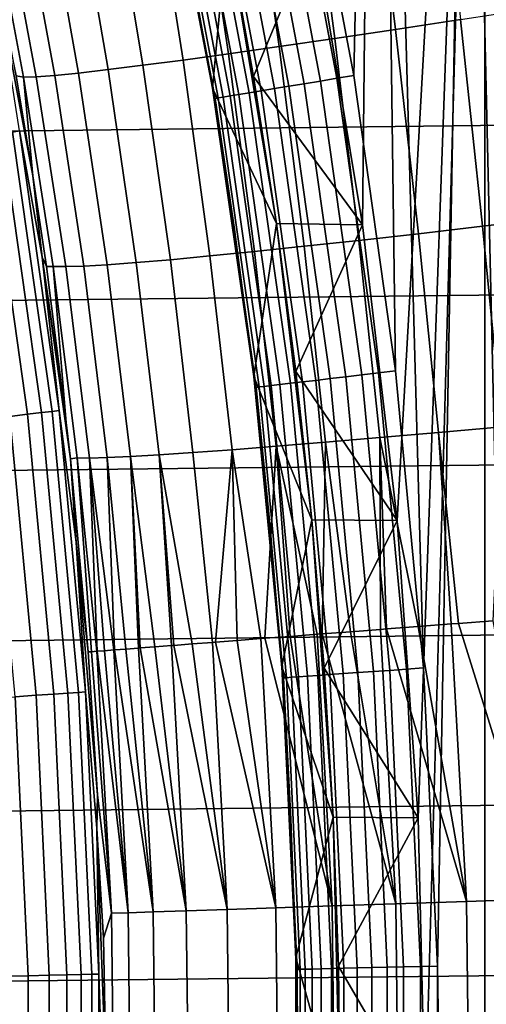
# Model space of a CAD drawing. Header units: metres. Extents: x -109 to 109, y -342 to 66.
# Tile 375 of 512: x 21.02 to 22.67, y 0.39 to 3.87. Entities that reach past the tile are written whole.
import ezdxf

# ---------------------------------------------------------------- set-up
doc = ezdxf.new("R2010")
doc.units = ezdxf.units.M
doc.layers.add('solid_K_24_62_16_000B91', color=7, linetype='CONTINUOUS')

msp = doc.modelspace()

# ---------------------------------------------------------------- linework, layer by layer
at = {"layer": 'solid_K_24_62_16_000B91'}
for points in [[(22.228233, 3.147742, 34.599998), (22.056339, 4.185711, 34.599998), (22.2861, 8.633621, 34.599998)], [(22.228233, 3.147742, 34.599998), (22.2861, 8.633621, 34.599998), (22.661114, 7.594989, 34.599998), (22.351341, 2.102394, 34.599998)], [(22.000881, 4.71287, 34), (22.19762, 3.676354, 34), (22.28019, 7.472828, 34), (21.911041, 8.494483, 34)], [(22.450001, 0, 34.599998), (22.661114, 7.594989, 34.599998), (22.661114, -7.594989, 34.599998), (22.2861, -8.633621, 34.599998)], [(22.425337, 1.052007, 34.599998), (22.351341, 2.102394, 34.599998), (22.661114, 7.594989, 34.599998)], [(22.425337, 1.052007, 34.599998), (22.661114, 7.594989, 34.599998), (22.450001, 0, 34.599998)], [(22.661114, -7.594989, 34.599998), (22.661114, 7.594989, 34.599998), (22.987585, 6.540724, 34.599998)], [(22.19762, 3.676354, 34), (22.345554, 2.631757, 34), (22.28019, 7.472828, 34)], [(22.444357, 1.581372, 34), (22.493813, 0.527507, 34), (22.60173, 6.435195, 34), (22.28019, 7.472828, 34)], [(22.345554, 2.631757, 34), (22.444357, 1.581372, 34), (22.28019, 7.472828, 34)], [(22.987585, -6.540724, 34.599998), (22.661114, -7.594989, 34.599998), (22.987585, 6.540724, 34.599998)], [(22.493813, 0.527507, 34), (22.601711, -6.435259, 34), (22.874962, -5.383871, 34), (22.60173, 6.435195, 34)], [(22.874962, -5.383871, 34), (22.874977, 5.383806, 34), (22.60173, 6.435195, 34)], [(26.062326, 4.731433, 84.926178), (-26.164757, 4.136897, 84.926178), (-26.253656, 3.539984, 84.926178), (26.164757, 4.136904, 84.926178)], [(22.138224, 3.666144, 34.003647), (21.942051, 4.699783, 34.003647), (21.883921, 4.687333, 34.014545), (22.079575, 3.656432, 34.014545)], [(22.138224, 3.666144, 34.003647), (22.19762, 3.676354, 34), (22.000881, 4.71287, 34), (21.942051, 4.699783, 34.003647)], [(21.497231, 4.676436, 34.5), (21.504354, 4.643567, 37.75), (21.698164, 3.631754, 37.75), (21.602432, 4.163527, 34.5)], [(22.02265, 3.647005, 34.032536), (21.827501, 4.675248, 34.032536), (21.773617, 4.663706, 34.057358), (21.968285, 3.638002, 34.057358)], [(22.079575, 3.656432, 34.014545), (21.883921, 4.687333, 34.014545), (21.827501, 4.675248, 34.032536), (22.02265, 3.647005, 34.032536)], [(21.749708, 4.191979, 37.599998), (21.698164, 3.631754, 37.75), (21.504354, 4.643567, 37.75)], [(21.828218, 3.614806, 34.168709), (21.634792, 4.633971, 34.168709), (21.598383, 4.626173, 34.216316), (21.791483, 3.608723, 34.216316)], [(21.870354, 3.621784, 34.125946), (21.676554, 4.642916, 34.125946), (21.634792, 4.633971, 34.168709), (21.828218, 3.614806, 34.168709)], [(21.917271, 3.629554, 34.088646), (21.723055, 4.652876, 34.088646), (21.676554, 4.642916, 34.125946), (21.870354, 3.621784, 34.125946)], [(21.968285, 3.638002, 34.057358), (21.773617, 4.663706, 34.057358), (21.723055, 4.652876, 34.088646), (21.917271, 3.629554, 34.088646)], [(21.718592, 3.596652, 34.380928), (21.526138, 4.610699, 34.380928), (21.515558, 4.608433, 34.440392), (21.707918, 3.594885, 34.440392)], [(21.515558, 4.608433, 34.440392), (21.602432, 4.163527, 34.5), (21.695396, 3.64826, 34.5)], [(21.707918, 3.594885, 34.440392), (21.515558, 4.608433, 34.440392), (21.695396, 3.64826, 34.5)], [(21.736265, 3.599579, 34.323208), (21.543655, 4.61445, 34.323208), (21.526138, 4.610699, 34.380928), (21.718592, 3.596652, 34.380928)], [(21.760681, 3.603622, 34.268066), (21.567854, 4.619634, 34.268066), (21.543655, 4.61445, 34.323208), (21.736265, 3.599579, 34.323208)], [(21.791483, 3.608723, 34.216316), (21.598383, 4.626173, 34.216316), (21.567854, 4.619634, 34.268066), (21.760681, 3.603622, 34.268066)], [(22.344872, 3.838602, -24.718868), (22.254883, 4.575455, -24.634195), (22.491993, 4.621418, -24.292295), (22.575588, 3.873482, -24.380865)], [(22.13088, 3.806812, -25.067995), (22.034933, 4.533153, -24.987835), (22.254883, 4.575455, -24.634195), (22.344872, 3.838602, -24.718868)], [(21.934141, 3.77819, -25.427395), (21.832701, 4.49462, -25.352316), (22.034933, 4.533153, -24.987835), (22.13088, 3.806812, -25.067995)], [(21.755133, 3.752805, -25.796183), (21.648705, 4.459954, -25.726713), (21.832701, 4.49462, -25.352316), (21.934141, 3.77819, -25.427395)], [(21.594296, 3.730721, -26.173458), (21.48341, 4.429242, -26.110069), (21.648705, 4.459954, -25.726713), (21.755133, 3.752805, -25.796183)], [(21.452023, 3.711992, -26.558296), (21.337236, 4.402563, -26.501415), (21.48341, 4.429242, -26.110069), (21.594296, 3.730721, -26.173458)], [(21.328663, 3.696662, -26.949755), (21.210558, 4.379985, -26.89975), (21.337236, 4.402563, -26.501415), (21.452023, 3.711992, -26.558296)], [(21.139839, 3.676345, -27.748686), (21.01692, 4.347351, -27.713329), (21.103695, 4.361566, -27.304066), (21.224516, 3.68477, -27.346876)], [(21.224516, 3.68477, -27.346876), (21.103695, 4.361566, -27.304066), (21.210558, 4.379985, -26.89975), (21.328663, 3.696662, -26.949755)], [(21.029678, 3.669968, -28.562431), (20.904467, 4.33167, -28.542532), (20.950455, 4.337377, -28.126501), (21.074841, 3.671407, -28.154203)], [(21.029678, 3.669968, -28.562431), (21.004045, 3.674295, -28.972488), (20.90811, 4.187637, -28.962437), (20.904467, 4.33167, -28.542532)], [(21.074841, 3.671407, -28.154203), (20.950455, 4.337377, -28.126501), (21.01692, 4.347351, -27.713329), (21.139839, 3.676345, -27.748686)], [(21.924561, 3.152161, 37.599998), (21.698164, 3.631754, 37.75), (21.749708, 4.191979, 37.599998)], [(21.924561, 3.152161, 37.599998), (21.749708, 4.191979, 37.599998), (21.843349, 3.672948, 34.900002), (21.924522, 3.152425, 34.900002)], [(21.749708, 4.191979, 37.599998), (21.749773, 4.191639, 34.900002), (21.843349, 3.672948, 34.900002)], [(21.749773, 4.191639, 34.900002), (22.056339, 4.185711, 34.599998), (21.843349, 3.672948, 34.900002)], [(21.843349, 3.672948, 34.900002), (22.056339, 4.185711, 34.599998), (22.228233, 3.147742, 34.599998)], [(21.695396, 3.64826, 34.5), (21.602432, 4.163527, 34.5), (21.698164, 3.631754, 37.75)], [(26.164757, 4.136904, 84.926178), (-26.253656, 3.539984, 84.926178), (-26.328917, 2.941396, 84.926178), (26.253654, 3.539989, 84.926178)], [(21.015045, 3.480143, -29.41346), (20.927711, 4.03348, -29.262819), (21.062428, 3.321527, -28.980524), (21.095928, 3.033133, -29.262819)], [(21.004045, 3.674295, -28.972488), (21.062428, 3.321527, -28.980524), (20.927711, 4.03348, -29.262819)], [(22.652922, 3.142915, -24.445417), (22.575588, 3.873482, -24.380865), (22.822466, 3.911366, -24.054813), (22.895563, 3.171554, -24.121492)], [(22.426218, 3.116739, -24.78089), (22.344872, 3.838602, -24.718868), (22.575588, 3.873482, -24.380865), (22.652922, 3.142915, -24.445417)], [(22.215992, 3.093089, -25.127108), (22.13088, 3.806812, -25.067995), (22.344872, 3.838602, -24.718868), (22.426218, 3.116739, -24.78089)], [(22.022745, 3.072022, -25.483246), (21.934141, 3.77819, -25.427395), (22.13088, 3.806812, -25.067995), (22.215992, 3.093089, -25.127108)], [(21.846941, 3.053587, -25.84845), (21.755133, 3.752805, -25.796183), (21.934141, 3.77819, -25.427395), (22.022745, 3.072022, -25.483246)], [(21.549297, 3.024785, -26.602552), (21.452023, 3.711992, -26.558296), (21.594296, 3.730721, -26.173458), (21.688999, 3.037829, -26.221849)], [(21.688999, 3.037829, -26.221849), (21.594296, 3.730721, -26.173458), (21.755133, 3.752805, -25.796183), (21.846941, 3.053587, -25.84845)], [(21.325903, 3.006959, -27.382214), (21.224516, 3.68477, -27.346876), (21.328663, 3.696662, -26.949755), (21.428167, 3.014487, -26.989649)], [(21.428167, 3.014487, -26.989649), (21.328663, 3.696662, -26.949755), (21.452023, 3.711992, -26.558296), (21.549297, 3.024785, -26.602552)], [(21.029678, 3.669968, -28.562431), (21.062428, 3.321527, -28.980524), (21.004045, 3.674295, -28.972488)], [(21.134499, 3.001144, -28.583282), (21.029678, 3.669968, -28.562431), (21.074841, 3.671407, -28.154203), (21.178892, 3.00028, -28.179983)], [(21.134499, 3.001144, -28.583282), (21.110279, 3.000492, -28.988297), (21.062428, 3.321527, -28.980524), (21.029678, 3.669968, -28.562431)], [(21.178892, 3.00028, -28.179983), (21.074841, 3.671407, -28.154203), (21.139839, 3.676345, -27.748686), (21.242744, 3.00222, -27.779308)], [(21.242744, 3.00222, -27.779308), (21.139839, 3.676345, -27.748686), (21.224516, 3.68477, -27.346876), (21.325903, 3.006959, -27.382214)], [(21.843349, 3.672948, 34.900002), (22.228233, 3.147742, 34.599998), (21.924522, 3.152425, 34.900002)], [(22.226692, 2.617493, 34.014545), (22.079575, 3.656432, 34.014545), (22.02265, 3.647005, 34.032536), (22.169388, 2.610745, 34.032536)], [(22.285732, 2.624446, 34.003647), (22.138224, 3.666144, 34.003647), (22.079575, 3.656432, 34.014545), (22.226692, 2.617493, 34.014545)], [(22.285732, 2.624446, 34.003647), (22.345554, 2.631757, 34), (22.19762, 3.676354, 34), (22.138224, 3.666144, 34.003647)], [(21.695396, 3.64826, 34.5), (21.698164, 3.631754, 37.75), (21.844395, 2.611978, 37.75), (21.776072, 3.130926, 34.5)], [(21.707918, 3.594885, 34.440392), (21.695396, 3.64826, 34.5), (21.776072, 3.130926, 34.5)], [(21.924561, 3.152161, 37.599998), (21.844395, 2.611978, 37.75), (21.698164, 3.631754, 37.75)], [(22.016077, 2.59269, 34.125946), (21.870354, 3.621784, 34.125946), (21.828218, 3.614806, 34.168709), (21.973661, 2.587696, 34.168709)], [(22.063307, 2.598252, 34.088646), (21.917271, 3.629554, 34.088646), (21.870354, 3.621784, 34.125946), (22.016077, 2.59269, 34.125946)], [(22.11466, 2.6043, 34.057358), (21.968285, 3.638002, 34.057358), (21.917271, 3.629554, 34.088646), (22.063307, 2.598252, 34.088646)], [(22.169388, 2.610745, 34.032536), (22.02265, 3.647005, 34.032536), (21.968285, 3.638002, 34.057358), (22.11466, 2.6043, 34.057358)], [(21.863304, 2.574699, 34.380928), (21.718592, 3.596652, 34.380928), (21.707918, 3.594885, 34.440392), (21.85256, 2.573434, 34.440392)], [(21.707918, 3.594885, 34.440392), (21.776072, 3.130926, 34.5), (21.844414, 2.611819, 34.5)], [(21.85256, 2.573434, 34.440392), (21.707918, 3.594885, 34.440392), (21.844414, 2.611819, 34.5)], [(21.881096, 2.576795, 34.323208), (21.736265, 3.599579, 34.323208), (21.718592, 3.596652, 34.380928), (21.863304, 2.574699, 34.380928)], [(21.905674, 2.579689, 34.268066), (21.760681, 3.603622, 34.268066), (21.736265, 3.599579, 34.323208), (21.881096, 2.576795, 34.323208)], [(21.93668, 2.58334, 34.216316), (21.791483, 3.608723, 34.216316), (21.760681, 3.603622, 34.268066), (21.905674, 2.579689, 34.268066)], [(21.973661, 2.587696, 34.168709), (21.828218, 3.614806, 34.168709), (21.791483, 3.608723, 34.216316), (21.93668, 2.58334, 34.216316)], [(26.253654, 3.539989, 84.926178), (-26.328917, 2.941396, 84.926178), (-26.390532, 2.341233, 84.926178), (26.328917, 2.9414, 84.926178)], [(20.904102, 3.461771, -29.859468), (21.043386, 2.478143, -29.859468), (20.981451, 2.470849, -29.999943), (20.842577, 3.451582, -29.999943)], [(20.953581, 3.469965, -29.714186), (21.093195, 2.484009, -29.714186), (21.043386, 2.478143, -29.859468), (20.904102, 3.461771, -29.859468)], [(20.990652, 3.476104, -29.565153), (21.130514, 2.488404, -29.565153), (21.093195, 2.484009, -29.714186), (20.953581, 3.469965, -29.714186)], [(21.015045, 3.480143, -29.41346), (21.155069, 2.491295, -29.41346), (21.130514, 2.488404, -29.565153), (20.990652, 3.476104, -29.565153)], [(21.015045, 3.480143, -29.41346), (21.095928, 3.033133, -29.262819), (21.155069, 2.491295, -29.41346)], [(21.062428, 3.321527, -28.980524), (21.110279, 3.000492, -28.988297), (21.095928, 3.033133, -29.262819)], [(22.722683, 2.434347, -24.483456), (22.652922, 3.142915, -24.445417), (22.895563, 3.171554, -24.121492), (22.963375, 2.456423, -24.160542)], [(22.049692, 2.105603, 37.599998), (21.844395, 2.611978, 37.75), (21.924561, 3.152161, 37.599998)], [(21.924522, 3.152425, 34.900002), (22.228233, 3.147742, 34.599998), (21.993322, 2.629879, 34.900002)], [(21.924561, 3.152161, 37.599998), (21.924522, 3.152425, 34.900002), (21.993322, 2.629879, 34.900002)], [(22.049692, 2.105603, 37.599998), (21.924561, 3.152161, 37.599998), (21.993322, 2.629879, 34.900002), (22.049686, 2.105667, 34.900002)], [(21.993322, 2.629879, 34.900002), (22.228233, 3.147742, 34.599998), (22.351341, 2.102394, 34.599998)], [(22.497856, 2.414155, -24.81773), (22.426218, 3.116739, -24.78089), (22.652922, 3.142915, -24.445417), (22.722683, 2.434347, -24.483456)], [(21.844414, 2.611819, 34.5), (21.776072, 3.130926, 34.5), (21.844395, 2.611978, 37.75)], [(22.289423, 2.395893, -25.162571), (22.215992, 3.093089, -25.127108), (22.426218, 3.116739, -24.78089), (22.497856, 2.414155, -24.81773)], [(21.923672, 2.36533, -25.880682), (21.846941, 3.053587, -25.84845), (22.022745, 3.072022, -25.483246), (22.097878, 2.379606, -25.517168)], [(22.097878, 2.379606, -25.517168), (22.022745, 3.072022, -25.483246), (22.215992, 3.093089, -25.127108), (22.289423, 2.395893, -25.162571)], [(21.155069, 2.491295, -29.41346), (21.095928, 3.033133, -29.262819), (21.195194, 2.321315, -29.003126), (21.216356, 2.025913, -29.262819)], [(21.180922, 2.448776, -29.000986), (21.195194, 2.321315, -29.003126), (21.095928, 3.033133, -29.262819)], [(21.110279, 3.000492, -28.988297), (21.180922, 2.448776, -29.000986), (21.095928, 3.033133, -29.262819)], [(21.628881, 2.342947, -26.631008), (21.549297, 3.024785, -26.602552), (21.688999, 3.037829, -26.221849), (21.767218, 2.353101, -26.252254)], [(21.767218, 2.353101, -26.252254), (21.688999, 3.037829, -26.221849), (21.846941, 3.053587, -25.84845), (21.923672, 2.36533, -25.880682)], [(21.134499, 3.001144, -28.583282), (21.180922, 2.448776, -29.000986), (21.110279, 3.000492, -28.988297)], [(21.21891, 2.323964, -28.600712), (21.195194, 2.321315, -29.003126), (21.180922, 2.448776, -29.000986), (21.134499, 3.001144, -28.583282)], [(21.21891, 2.323964, -28.600712), (21.134499, 3.001144, -28.583282), (21.178892, 3.00028, -28.179983), (21.262623, 2.323484, -28.199734)], [(21.262623, 2.323484, -28.199734), (21.178892, 3.00028, -28.179983), (21.242744, 3.00222, -27.779308), (21.325649, 2.325148, -27.801338)], [(21.325649, 2.325148, -27.801338), (21.242744, 3.00222, -27.779308), (21.325903, 3.006959, -27.382214), (21.407837, 2.328954, -27.406466)], [(21.407837, 2.328954, -27.406466), (21.325903, 3.006959, -27.382214), (21.428167, 3.014487, -26.989649), (21.508995, 2.334891, -27.016048)], [(21.508995, 2.334891, -27.016048), (21.428167, 3.014487, -26.989649), (21.549297, 3.024785, -26.602552), (21.628881, 2.342947, -26.631008)], [(26.328917, 2.9414, 84.926178), (-26.390532, 2.341233, 84.926178), (-26.438444, 1.740214, 84.926178), (26.390532, 2.341235, 84.926178)], [(21.900383, 2.091233, 34.5), (21.844414, 2.611819, 34.5), (21.844395, 2.611978, 37.75), (21.942722, 1.586474, 37.75)], [(22.049692, 2.105603, 37.599998), (21.942722, 1.586474, 37.75), (21.844395, 2.611978, 37.75)], [(21.85256, 2.573434, 34.440392), (21.844414, 2.611819, 34.5), (21.900383, 2.091233, 34.5)], [(21.993322, 2.629879, 34.900002), (22.351341, 2.102394, 34.599998), (22.049686, 2.105667, 34.900002)], [(22.267393, 1.568746, 34.032536), (22.169388, 2.610745, 34.032536), (22.11466, 2.6043, 34.057358), (22.212423, 1.564873, 34.057358)], [(22.324949, 1.572801, 34.014545), (22.226692, 2.617493, 34.014545), (22.169388, 2.610745, 34.032536), (22.267393, 1.568746, 34.032536)], [(22.384251, 1.576979, 34.003647), (22.285732, 2.624446, 34.003647), (22.226692, 2.617493, 34.014545), (22.324949, 1.572801, 34.014545)], [(22.384251, 1.576979, 34.003647), (22.444357, 1.581372, 34), (22.345554, 2.631757, 34), (22.285732, 2.624446, 34.003647)], [(21.977825, 1.548346, 34.323208), (21.881096, 2.576795, 34.323208), (21.863304, 2.574699, 34.380928), (21.959955, 1.547087, 34.380928)], [(22.002514, 1.550085, 34.268066), (21.905674, 2.579689, 34.268066), (21.881096, 2.576795, 34.323208), (21.977825, 1.548346, 34.323208)], [(22.033657, 1.552279, 34.216316), (21.93668, 2.58334, 34.216316), (21.905674, 2.579689, 34.268066), (22.002514, 1.550085, 34.268066)], [(22.070801, 1.554896, 34.168709), (21.973661, 2.587696, 34.168709), (21.93668, 2.58334, 34.216316), (22.033657, 1.552279, 34.216316)], [(22.113403, 1.557897, 34.125946), (22.016077, 2.59269, 34.125946), (21.973661, 2.587696, 34.168709), (22.070801, 1.554896, 34.168709)], [(22.160841, 1.56124, 34.088646), (22.063307, 2.598252, 34.088646), (22.016077, 2.59269, 34.125946), (22.113403, 1.557897, 34.125946)], [(22.212423, 1.564873, 34.057358), (22.11466, 2.6043, 34.057358), (22.063307, 2.598252, 34.088646), (22.160841, 1.56124, 34.088646)], [(21.959955, 1.547087, 34.380928), (21.863304, 2.574699, 34.380928), (21.85256, 2.573434, 34.440392), (21.949163, 1.546327, 34.440392)], [(21.85256, 2.573434, 34.440392), (21.900383, 2.091233, 34.5), (21.943947, 1.569462, 34.5)], [(21.949163, 1.546327, 34.440392), (21.85256, 2.573434, 34.440392), (21.943947, 1.569462, 34.5)], [(21.043386, 2.478143, -29.859468), (21.136414, 1.489068, -29.859468), (21.074205, 1.484686, -29.999943), (20.981451, 2.470849, -29.999943)], [(21.093195, 2.484009, -29.714186), (21.186443, 1.492593, -29.714186), (21.136414, 1.489068, -29.859468), (21.043386, 2.478143, -29.859468)], [(21.130514, 2.488404, -29.565153), (21.223927, 1.495234, -29.565153), (21.186443, 1.492593, -29.714186), (21.093195, 2.484009, -29.714186)], [(21.155069, 2.491295, -29.41346), (21.24859, 1.496971, -29.41346), (21.223927, 1.495234, -29.565153), (21.130514, 2.488404, -29.565153)], [(21.155069, 2.491295, -29.41346), (21.216356, 2.025913, -29.262819), (21.24859, 1.496971, -29.41346)], [(20.981451, 2.470849, -29.999943), (21.074205, 1.484686, -29.999943), (21.000267, 1.479477, -30.134586), (20.907839, 2.462181, -30.134586)], [(22.289423, 2.395893, -25.162571), (22.497856, 2.414155, -24.81773), (22.542452, 1.737006, -24.851734), (22.425692, 1.728009, -25.041813)], [(22.497856, 2.414155, -24.81773), (22.722683, 2.434347, -24.483456), (22.690134, 1.748386, -24.626566), (22.568361, 1.739003, -24.811058)], [(22.497856, 2.414155, -24.81773), (22.568361, 1.739003, -24.811058), (22.542452, 1.737006, -24.851734)], [(21.923672, 2.36533, -25.880682), (22.097878, 2.379606, -25.517168), (22.085417, 1.70179, -25.673326), (22.067961, 1.700445, -25.709589)], [(22.097878, 2.379606, -25.517168), (22.186283, 1.709562, -25.472065), (22.085417, 1.70179, -25.673326)], [(22.097878, 2.379606, -25.517168), (22.289423, 2.395893, -25.162571), (22.292559, 1.717751, -25.273624), (22.186283, 1.709562, -25.472065)], [(22.289423, 2.395893, -25.162571), (22.425692, 1.728009, -25.041813), (22.314072, 1.719409, -25.234972)], [(22.289423, 2.395893, -25.162571), (22.314072, 1.719409, -25.234972), (22.292559, 1.717751, -25.273624)], [(26.390532, 2.341235, 84.926178), (-26.438444, 1.740214, 84.926178), (-26.472658, 1.138486, 84.926178), (26.438444, 1.740213, 84.926178)], [(21.407837, 2.328954, -27.406466), (21.508995, 2.334891, -27.016048), (21.553337, 1.660791, -27.086475), (21.494469, 1.656255, -27.312138)], [(21.508995, 2.334891, -27.016048), (21.628881, 2.342947, -26.631008), (21.697704, 1.671915, -26.617601), (21.626234, 1.666408, -26.837469)], [(21.508995, 2.334891, -27.016048), (21.626234, 1.666408, -26.837469), (21.560898, 1.661373, -27.059248)], [(21.508995, 2.334891, -27.016048), (21.560898, 1.661373, -27.059248), (21.553337, 1.660791, -27.086475)], [(21.628881, 2.342947, -26.631008), (21.767218, 2.353101, -26.252254), (21.708158, 1.67272, -26.587088), (21.697704, 1.671915, -26.617601)], [(21.767218, 2.353101, -26.252254), (21.785849, 1.678707, -26.371479), (21.708158, 1.67272, -26.587088)], [(21.767218, 2.353101, -26.252254), (21.923672, 2.36533, -25.880682), (21.883205, 1.686208, -26.124567), (21.869446, 1.685148, -26.158104)], [(21.767218, 2.353101, -26.252254), (21.869446, 1.685148, -26.158104), (21.785849, 1.678707, -26.371479)], [(21.923672, 2.36533, -25.880682), (21.972752, 1.693108, -25.91581), (21.883205, 1.686208, -26.124567)], [(21.923672, 2.36533, -25.880682), (22.067961, 1.700445, -25.709589), (21.972752, 1.693108, -25.91581)], [(21.270422, 1.638991, -28.771366), (21.258661, 1.638085, -29.010334), (21.195194, 2.321315, -29.003126), (21.21891, 2.323964, -28.600712)], [(21.195194, 2.321315, -29.003126), (21.258661, 1.638085, -29.010334), (21.216356, 2.025913, -29.262819)], [(21.21891, 2.323964, -28.600712), (21.262623, 2.323484, -28.199734), (21.29056, 1.640543, -28.516647), (21.289045, 1.640426, -28.532835)], [(21.21891, 2.323964, -28.600712), (21.289045, 1.640426, -28.532835), (21.270422, 1.638991, -28.771366)], [(21.262623, 2.323484, -28.199734), (21.325649, 2.325148, -27.801338), (21.351727, 1.645256, -28.025745), (21.34865, 1.645019, -28.045769)], [(21.262623, 2.323484, -28.199734), (21.34865, 1.645019, -28.045769), (21.31625, 1.642522, -28.280792)], [(21.262623, 2.323484, -28.199734), (21.31625, 1.642522, -28.280792), (21.29056, 1.640543, -28.516647)], [(21.325649, 2.325148, -27.801338), (21.407837, 2.328954, -27.406466), (21.43685, 1.651815, -27.563086), (21.39102, 1.648283, -27.79381)], [(21.325649, 2.325148, -27.801338), (21.39102, 1.648283, -27.79381), (21.351727, 1.645256, -28.025745)], [(21.407837, 2.328954, -27.406466), (21.494469, 1.656255, -27.312138), (21.441948, 1.652208, -27.53937)], [(21.407837, 2.328954, -27.406466), (21.441948, 1.652208, -27.53937), (21.43685, 1.651815, -27.563086)], [(21.943947, 1.569462, 34.5), (21.900383, 2.091233, 34.5), (21.942722, 1.586474, 37.75)], [(22.124914, 1.053882, 37.599998), (21.942722, 1.586474, 37.75), (22.049692, 2.105603, 37.599998)], [(22.049686, 2.105667, 34.900002), (22.351341, 2.102394, 34.599998), (22.093567, 1.580135, 34.900002)], [(22.049692, 2.105603, 37.599998), (22.049686, 2.105667, 34.900002), (22.093567, 1.580135, 34.900002)], [(22.049692, 2.105603, 37.599998), (22.093567, 1.580135, 34.900002), (22.124924, 1.053688, 34.900002), (22.124914, 1.053882, 37.599998)], [(22.093567, 1.580135, 34.900002), (22.351341, 2.102394, 34.599998), (22.425337, 1.052007, 34.599998)], [(21.24859, 1.496971, -29.41346), (21.216356, 2.025913, -29.262819), (21.291578, 1.132557, -29.010334), (21.288721, 1.014105, -29.262819)], [(21.258661, 1.638085, -29.010334), (21.291578, 1.132557, -29.010334), (21.216356, 2.025913, -29.262819)], [(22.568361, 1.739003, -24.811058), (22.690134, 1.748386, -24.626566), (22.871597, 0.765465, -24.445395)], [(26.438444, 1.740213, 84.926178), (-26.472658, 1.138486, 84.926178), (-26.493177, 0.536825, 84.926178), (26.472658, 1.138484, 84.926178)], [(22.085417, 1.70179, -25.673326), (22.186283, 1.709562, -25.472065), (22.34613, 0.747879, -25.273624)], [(22.186283, 1.709562, -25.472065), (22.292559, 1.717751, -25.273624), (22.34613, 0.747879, -25.273624)], [(22.34613, 0.747879, -25.273624), (22.292559, 1.717751, -25.273624), (22.314072, 1.719409, -25.234972), (22.596622, 0.756263, -24.851734)], [(22.314072, 1.719409, -25.234972), (22.425692, 1.728009, -25.041813), (22.596622, 0.756263, -24.851734)], [(22.425692, 1.728009, -25.041813), (22.542452, 1.737006, -24.851734), (22.596622, 0.756263, -24.851734)], [(22.596622, 0.756263, -24.851734), (22.542452, 1.737006, -24.851734), (22.568361, 1.739003, -24.811058), (22.871597, 0.765465, -24.445395)], [(21.626234, 1.666408, -26.837469), (21.697704, 1.671915, -26.617601), (21.749846, 0.727923, -26.617601)], [(21.749846, 0.727923, -26.617601), (21.697704, 1.671915, -26.617601), (21.708158, 1.67272, -26.587088), (21.921999, 0.733685, -26.158104)], [(21.708158, 1.67272, -26.587088), (21.785849, 1.678707, -26.371479), (21.921999, 0.733685, -26.158104)], [(21.785849, 1.678707, -26.371479), (21.869446, 1.685148, -26.158104), (21.921999, 0.733685, -26.158104)], [(21.921999, 0.733685, -26.158104), (21.869446, 1.685148, -26.158104), (21.883205, 1.686208, -26.124567), (22.120993, 0.740344, -25.709589)], [(21.883205, 1.686208, -26.124567), (21.972752, 1.693108, -25.91581), (22.120993, 0.740344, -25.709589)], [(21.972752, 1.693108, -25.91581), (22.067961, 1.700445, -25.709589), (22.120993, 0.740344, -25.709589)], [(22.120993, 0.740344, -25.709589), (22.067961, 1.700445, -25.709589), (22.085417, 1.70179, -25.673326), (22.34613, 0.747879, -25.273624)], [(21.270422, 1.638991, -28.771366), (21.340204, 0.714214, -28.532835), (21.291578, 1.132557, -29.010334), (21.258661, 1.638085, -29.010334)], [(21.270422, 1.638991, -28.771366), (21.289045, 1.640426, -28.532835), (21.340204, 0.714214, -28.532835)], [(21.340204, 0.714214, -28.532835), (21.289045, 1.640426, -28.532835), (21.29056, 1.640543, -28.516647), (21.399954, 0.716213, -28.045769)], [(21.29056, 1.640543, -28.516647), (21.31625, 1.642522, -28.280792), (21.399954, 0.716213, -28.045769)], [(21.31625, 1.642522, -28.280792), (21.34865, 1.645019, -28.045769), (21.399954, 0.716213, -28.045769)], [(21.399954, 0.716213, -28.045769), (21.34865, 1.645019, -28.045769), (21.351727, 1.645256, -28.025745), (21.488365, 0.719172, -27.563086)], [(21.351727, 1.645256, -28.025745), (21.39102, 1.648283, -27.79381), (21.488365, 0.719172, -27.563086)], [(21.39102, 1.648283, -27.79381), (21.43685, 1.651815, -27.563086), (21.488365, 0.719172, -27.563086)], [(21.488365, 0.719172, -27.563086), (21.43685, 1.651815, -27.563086), (21.441948, 1.652208, -27.53937), (21.605131, 0.72308, -27.086475)], [(21.441948, 1.652208, -27.53937), (21.494469, 1.656255, -27.312138), (21.605131, 0.72308, -27.086475)], [(21.494469, 1.656255, -27.312138), (21.553337, 1.660791, -27.086475), (21.605131, 0.72308, -27.086475)], [(21.605131, 0.72308, -27.086475), (21.553337, 1.660791, -27.086475), (21.560898, 1.661373, -27.059248), (21.749846, 0.727923, -26.617601)], [(21.560898, 1.661373, -27.059248), (21.626234, 1.666408, -26.837469), (21.749846, 0.727923, -26.617601)], [(21.975082, 1.046802, 34.5), (21.943947, 1.569462, 34.5), (21.942722, 1.586474, 37.75), (21.992935, 0.557491, 37.75)], [(22.124914, 1.053882, 37.599998), (21.992935, 0.557491, 37.75), (21.942722, 1.586474, 37.75)], [(21.949163, 1.546327, 34.440392), (21.943947, 1.569462, 34.5), (21.975082, 1.046802, 34.5)], [(22.093567, 1.580135, 34.900002), (22.425337, 1.052007, 34.599998), (22.124924, 1.053688, 34.900002)], [(22.31645, 0.523299, 34.032536), (22.267393, 1.568746, 34.032536), (22.212423, 1.564873, 34.057358), (22.261358, 0.522007, 34.057358)], [(22.374132, 0.524651, 34.014545), (22.324949, 1.572801, 34.014545), (22.267393, 1.568746, 34.032536), (22.31645, 0.523299, 34.032536)], [(22.433565, 0.526045, 34.003647), (22.384251, 1.576979, 34.003647), (22.324949, 1.572801, 34.014545), (22.374132, 0.524651, 34.014545)], [(22.384251, 1.576979, 34.003647), (22.433565, 0.526045, 34.003647), (22.493813, 0.527507, 34), (22.444357, 1.581372, 34)], [(22.008335, 0.516074, 34.380928), (21.959955, 1.547087, 34.380928), (21.949163, 1.546327, 34.440392), (21.997519, 0.51582, 34.440392)], [(21.949163, 1.546327, 34.440392), (21.975082, 1.046802, 34.5), (21.993769, 0.523549, 34.5)], [(21.997519, 0.51582, 34.440392), (21.949163, 1.546327, 34.440392), (21.993769, 0.523549, 34.5)], [(22.026245, 0.516494, 34.323208), (21.977825, 1.548346, 34.323208), (21.959955, 1.547087, 34.380928), (22.008335, 0.516074, 34.380928)], [(22.050985, 0.517074, 34.268066), (22.002514, 1.550085, 34.268066), (21.977825, 1.548346, 34.323208), (22.026245, 0.516494, 34.323208)], [(22.082197, 0.517806, 34.216316), (22.033657, 1.552279, 34.216316), (22.002514, 1.550085, 34.268066), (22.050985, 0.517074, 34.268066)], [(22.119425, 0.518679, 34.168709), (22.070801, 1.554896, 34.168709), (22.033657, 1.552279, 34.216316), (22.082197, 0.517806, 34.216316)], [(22.162121, 0.51968, 34.125946), (22.113403, 1.557897, 34.125946), (22.070801, 1.554896, 34.168709), (22.119425, 0.518679, 34.168709)], [(22.209663, 0.520795, 34.088646), (22.160841, 1.56124, 34.088646), (22.113403, 1.557897, 34.125946), (22.162121, 0.51968, 34.125946)], [(22.261358, 0.522007, 34.057358), (22.212423, 1.564873, 34.057358), (22.160841, 1.56124, 34.088646), (22.209663, 0.520795, 34.088646)], [(21.24859, 1.496971, -29.41346), (21.295403, 0.499356, -29.41346), (21.270683, 0.498777, -29.565153), (21.223927, 1.495234, -29.565153)], [(21.24859, 1.496971, -29.41346), (21.288721, 1.014105, -29.262819), (21.295403, 0.499356, -29.41346)], [(21.000267, 1.479477, -30.134586), (21.046532, 0.493521, -30.134586), (20.96122, 0.49152, -30.262415), (20.915142, 1.47348, -30.262415)], [(21.074205, 1.484686, -29.999943), (21.120632, 0.495258, -29.999943), (21.046532, 0.493521, -30.134586), (21.000267, 1.479477, -30.134586)], [(21.136414, 1.489068, -29.859468), (21.18298, 0.49672, -29.859468), (21.120632, 0.495258, -29.999943), (21.074205, 1.484686, -29.999943)], [(21.186443, 1.492593, -29.714186), (21.233118, 0.497896, -29.714186), (21.18298, 0.49672, -29.859468), (21.136414, 1.489068, -29.859468)], [(21.223927, 1.495234, -29.565153), (21.270683, 0.498777, -29.565153), (21.233118, 0.497896, -29.714186), (21.186443, 1.492593, -29.714186)], [(26.472658, 1.138484, 84.926178), (-26.493177, 0.536825, 84.926178), (-26.5, -0.064932, 84.926178), (26.493177, 0.536824, 84.926178)], [(21.340204, 0.714214, -28.532835), (21.312475, 0.62639, -29.010334), (21.288721, 1.014105, -29.262819), (21.291578, 1.132557, -29.010334)], [(21.993769, 0.523549, 34.5), (21.975082, 1.046802, 34.5), (21.992935, 0.557491, 37.75)], [(22.124914, 1.053882, 37.599998), (22.15, 0, 37.599998), (21.992935, 0.557491, 37.75)], [(22.143732, 0.526898, 34.900002), (22.15, 0, 34.900002), (22.15, 0, 37.599998), (22.124914, 1.053882, 37.599998)], [(22.124914, 1.053882, 37.599998), (22.124924, 1.053688, 34.900002), (22.143732, 0.526898, 34.900002)], [(22.124924, 1.053688, 34.900002), (22.425337, 1.052007, 34.599998), (22.143732, 0.526898, 34.900002)], [(22.143732, 0.526898, 34.900002), (22.425337, 1.052007, 34.599998), (22.450001, 0, 34.599998)], [(21.295403, 0.499356, -29.41346), (21.288721, 1.014105, -29.262819), (21.321342, 0.119869, -29.010334), (21.312862, 0, -29.262819)], [(21.312475, 0.62639, -29.010334), (21.321342, 0.119869, -29.010334), (21.288721, 1.014105, -29.262819)], [(21.760937, -0.217442, -26.617601), (21.749846, 0.727923, -26.617601), (21.921999, 0.733685, -26.158104), (21.933178, -0.219164, -26.158104)], [(21.933178, -0.219164, -26.158104), (21.921999, 0.733685, -26.158104), (22.120993, 0.740344, -25.709589), (22.132273, -0.221153, -25.709589)], [(22.132273, -0.221153, -25.709589), (22.120993, 0.740344, -25.709589), (22.34613, 0.747879, -25.273624), (22.357525, -0.223404, -25.273624)], [(22.357525, -0.223404, -25.273624), (22.34613, 0.747879, -25.273624), (22.596622, 0.756263, -24.851734), (22.608145, -0.225908, -24.851734)], [(22.608145, -0.225908, -24.851734), (22.596622, 0.756263, -24.851734), (22.871597, 0.765465, -24.445395), (22.883259, -0.228657, -24.445395)], [(21.340204, 0.714214, -28.532835), (21.351088, -0.213347, -28.532835), (21.321342, 0.119869, -29.010334), (21.312475, 0.62639, -29.010334)], [(21.351088, -0.213347, -28.532835), (21.340204, 0.714214, -28.532835), (21.399954, 0.716213, -28.045769), (21.410866, -0.213944, -28.045769)], [(21.410866, -0.213944, -28.045769), (21.399954, 0.716213, -28.045769), (21.488365, 0.719172, -27.563086), (21.499323, -0.214828, -27.563086)], [(21.499323, -0.214828, -27.563086), (21.488365, 0.719172, -27.563086), (21.605131, 0.72308, -27.086475), (21.61615, -0.215996, -27.086475)], [(21.61615, -0.215996, -27.086475), (21.605131, 0.72308, -27.086475), (21.749846, 0.727923, -26.617601), (21.760937, -0.217442, -26.617601)], [(22, 0, 34.5), (21.993769, 0.523549, 34.5), (21.992935, 0.557491, 37.75), (21.994921, -0.472712, 37.75)], [(22.15, 0, 37.599998), (21.994921, -0.472712, 37.75), (21.992935, 0.557491, 37.75)], [(-26.493177, -0.666687, 84.926178), (26.5, -0.064932, 84.926178), (26.493177, 0.536824, 84.926178), (-26.5, -0.064932, 84.926178)], [(21.997519, 0.51582, 34.440392), (21.993769, 0.523549, 34.5), (22, 0, 34.5)], [(22.143732, 0.526898, 34.900002), (22.450001, 0, 34.599998), (22.15, 0, 34.900002)], [(22.31645, -0.523299, 34.032536), (22.31645, 0.523299, 34.032536), (22.261358, 0.522007, 34.057358), (22.261358, -0.522007, 34.057358)], [(22.374132, -0.524651, 34.014545), (22.374132, 0.524651, 34.014545), (22.31645, 0.523299, 34.032536), (22.31645, -0.523299, 34.032536)], [(22.433565, -0.526045, 34.003647), (22.433565, 0.526045, 34.003647), (22.374132, 0.524651, 34.014545), (22.374132, -0.524651, 34.014545)], [(22.433565, 0.526045, 34.003647), (22.433565, -0.526045, 34.003647), (22.493813, -0.527518, 34), (22.493813, 0.527507, 34)], [(22.493813, 0.527507, 34), (22.493813, -0.527518, 34), (22.601711, -6.435259, 34)], [(21.046532, 0.493521, -30.134586), (21.046532, -0.493521, -30.134586), (20.96122, -0.49152, -30.262415), (20.96122, 0.49152, -30.262415)], [(21.120632, 0.495258, -29.999943), (21.120632, -0.495258, -29.999943), (21.046532, -0.493521, -30.134586), (21.046532, 0.493521, -30.134586)], [(21.18298, 0.49672, -29.859468), (21.18298, -0.49672, -29.859468), (21.120632, -0.495258, -29.999943), (21.120632, 0.495258, -29.999943)], [(21.233118, 0.497896, -29.714186), (21.233118, -0.497896, -29.714186), (21.18298, -0.49672, -29.859468), (21.18298, 0.49672, -29.859468)], [(21.270683, 0.498777, -29.565153), (21.270683, -0.498777, -29.565153), (21.233118, -0.497896, -29.714186), (21.233118, 0.497896, -29.714186)], [(21.295403, 0.499356, -29.41346), (21.295403, -0.499356, -29.41346), (21.270683, -0.498777, -29.565153), (21.270683, 0.498777, -29.565153)], [(21.295403, 0.499356, -29.41346), (21.312862, 0, -29.262819), (21.295403, -0.499356, -29.41346)], [(22.008335, -0.516074, 34.380928), (22.008335, 0.516074, 34.380928), (21.997519, 0.51582, 34.440392), (21.997519, -0.51582, 34.440392)], [(21.997519, -0.51582, 34.440392), (21.997519, 0.51582, 34.440392), (22, 0, 34.5)], [(22.026245, -0.516494, 34.323208), (22.026245, 0.516494, 34.323208), (22.008335, 0.516074, 34.380928), (22.008335, -0.516074, 34.380928)], [(22.050985, -0.517074, 34.268066), (22.050985, 0.517074, 34.268066), (22.026245, 0.516494, 34.323208), (22.026245, -0.516494, 34.323208)], [(22.082197, -0.517806, 34.216316), (22.082197, 0.517806, 34.216316), (22.050985, 0.517074, 34.268066), (22.050985, -0.517074, 34.268066)], [(22.119425, -0.518679, 34.168709), (22.119425, 0.518679, 34.168709), (22.082197, 0.517806, 34.216316), (22.082197, -0.517806, 34.216316)], [(22.162121, -0.51968, 34.125946), (22.162121, 0.51968, 34.125946), (22.119425, 0.518679, 34.168709), (22.119425, -0.518679, 34.168709)], [(22.209663, -0.520795, 34.088646), (22.209663, 0.520795, 34.088646), (22.162121, 0.51968, 34.125946), (22.162121, -0.51968, 34.125946)], [(22.261358, -0.522007, 34.057358), (22.261358, 0.522007, 34.057358), (22.209663, 0.520795, 34.088646), (22.209663, -0.520795, 34.088646)]]:
    msp.add_3dface(points, dxfattribs=at)

doc.saveas('drawing.dxf')
